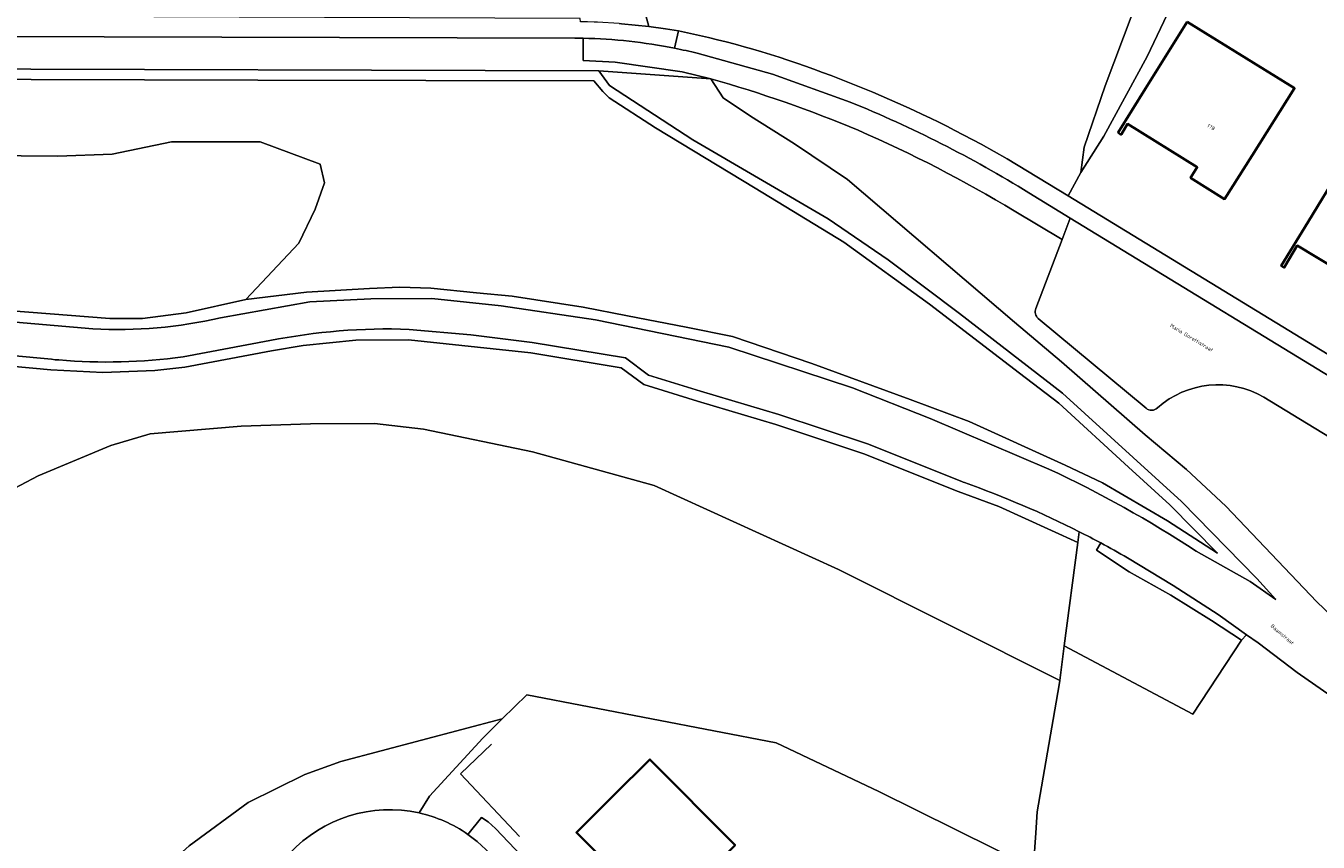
# Model space of a CAD drawing. Header units: metres. Extents: x 197700 to 204338, y 317132 to 325229.
# Tile 560 of 656: x 202308 to 202433, y 318729 to 318808. Entities that reach past the tile are written whole.
import ezdxf
from ezdxf.enums import TextEntityAlignment as Align

# ---------------------------------------------------------------- set-up
doc = ezdxf.new("R2010")
doc.units = ezdxf.units.M
for name, color, linetype, lineweight in [('B-WE-GR-BEPLANTING_CULTUUR_BOSPLANTSOEN-GV', 90, 'Continuous', 18), ('B-WE-GR-BEPLANTING_CULTUUR_HEESTERS-GV', 90, 'Continuous', 18), ('B-WE-GR-BOS_LOOF-GV', 40, 'Continuous', 13), ('B-WE-IE-TERREINAFSCHEIDING_KUNSTMATIG_HEKWERK-G', 20, 'IE-TERREINAFSCHEIDING-KUNSTMATIG', 18), ('B-WE-OG-BEBOUWING-GV', 7, 'Continuous', 35), ('B-WE-OG-BEBOUWING-T18', 10, 'Continuous', 18), ('B-WE-OG-TERREIN_CULTUURSCHEIDING-GV', 7, 'Continuous', 18), ('B-WE-OG-TERREIN_ERF-GV', 7, 'Continuous', 18), ('B-WE-OG-TOPOGRAFIE-T18', 10, 'Continuous', 18), ('B-WE-VH-VERHARDING_ASFALT-GV', 252, 'Continuous', 18), ('B-WE-VH-VERHARDING_BETONSTRAATSTEEN-GV', 252, 'Continuous', 18), ('B-WE-VH-VERHARDING_TEGEL-GV', 252, 'Continuous', 18)]:
    doc.layers.add(name, color=color, linetype=linetype, lineweight=lineweight)
doc.styles.add('NLCS-ISO-M200-T18', font='NLCS-ISO.ttf', dxfattribs={"height": 0.36})
doc.linetypes.add('IE-TERREINAFSCHEIDING-KUNSTMATIG', pattern='A,4,[82,NLCS.SHX,S=0.75,R=90,X=0,Y=0],4,-2', length=10)

msp = doc.modelspace()

# ---------------------------------------------------------------- linework, layer by layer
at = {"layer": 'B-WE-GR-BEPLANTING_CULTUUR_BOSPLANTSOEN-GV'}
for points in [[(202368.017, 318808.546), (202368.325, 318807.496), (202369.903, 318807.277), (202371.164, 318807.07), (202371.475, 318807.019)], [(202397.859, 318797.476), (202400.399, 318796.139), (202402.906, 318794.741), (202408.802, 318791.146), (202410.022, 318793.398), (202410.342, 318795.863), (202412.38, 318801.781), (202414.993, 318808.705)], [(202405.463, 318726.441), (202405.678, 318729.664), (202405.815, 318731.703), (202407.941, 318743.958), (202407.996, 318744.375), (202386.638, 318755.092), (202368.81, 318763.208), (202357.062, 318766.435), (202346.547, 318768.646), (202341.821, 318769.172), (202335.632, 318769.161), (202328.949, 318768.93), (202320.15, 318768.193), (202316.347, 318767.048), (202309.343, 318764.127), (202302.486, 318760.519)], [(202409.879, 318758.729), (202409.741, 318757.677), (202408.433, 318747.708)], [(202408.433, 318747.708), (202420.841, 318741.133), (202425.562, 318748.255), (202422.64, 318750.175), (202418.717, 318752.596), (202414.71, 318754.851), (202411.537, 318756.938), (202411.951, 318757.649)], [(202323.914, 318728.407), (202329.623, 318732.602), (202335.09, 318735.29), (202338.562, 318736.56), (202354.156, 318740.667), (202356.516, 318742.996), (202380.592, 318738.35), (202390.513, 318733.655), (202405.405, 318726.291)]]:
    msp.add_lwpolyline(points, dxfattribs=at)
for points in [[(202371.475, 318807.019, -0.0380204), (202385.092, 318803.075)], [(202385.092, 318803.075, -0.0293882), (202397.859, 318797.476)], [(202411.951, 318757.649, 0.0057734), (202409.879, 318758.729)]]:
    msp.add_lwpolyline(points, format="xyb", dxfattribs=at)
msp.add_lwpolyline([(202270.286, 318783.823), (202275.99, 318782.619), (202296.861, 318780.84), (202316.261, 318779.308), (202319.401, 318779.313), (202323.633, 318779.877), (202329.389, 318781.144), (202334.51, 318786.595), (202336.089, 318789.853), (202336.978, 318792.42), (202336.583, 318794.198), (202330.785, 318796.362), (202322.199, 318796.362), (202316.475, 318795.177), (202311.244, 318794.98), (202300.585, 318795.079), (202292.098, 318795.276), (202284.4, 318795.276), (202276.109, 318793.301), (202270.286, 318789.451), (202268.707, 318786.983)], close=True, dxfattribs=at)
at = {"layer": 'B-WE-GR-BEPLANTING_CULTUUR_HEESTERS-GV'}
for points in [[(202411.951, 318757.649), (202411.537, 318756.938), (202414.71, 318754.851), (202418.717, 318752.596), (202422.64, 318750.175), (202425.562, 318748.255), (202426.042, 318748.782)], [(202426.042, 318748.782), (202423.286, 318750.73), (202418.955, 318753.557), (202414.521, 318756.217)]]:
    msp.add_lwpolyline(points, dxfattribs=at)
msp.add_lwpolyline([(202414.521, 318756.217, 0.0076608), (202411.951, 318757.649)], format="xyb", dxfattribs=at)
at = {"layer": 'B-WE-GR-BOS_LOOF-GV'}
for points in [[(202414.993, 318808.705), (202412.38, 318801.781), (202410.342, 318795.863), (202410.022, 318793.398), (202412.238, 318796.912), (202416.431, 318804.593), (202418.366, 318808.661)], [(202302.486, 318760.519), (202309.343, 318764.127), (202316.347, 318767.048), (202320.15, 318768.193), (202328.949, 318768.93), (202335.632, 318769.161), (202341.821, 318769.172), (202346.547, 318768.646), (202357.062, 318766.435), (202368.81, 318763.208), (202386.638, 318755.092), (202407.996, 318744.375), (202408.433, 318747.708), (202409.741, 318757.677), (202402.106, 318761.153), (202398.188, 318762.629), (202389.071, 318766.261), (202380.579, 318769.094), (202373.019, 318771.334), (202367.815, 318772.945), (202365.644, 318774.558), (202356.913, 318776.015), (202345.1, 318777.266), (202340.001, 318777.221), (202334.926, 318776.721), (202331.878, 318776.197), (202323.489, 318774.621), (202320.597, 318774.306), (202315.581, 318774.116), (202310.569, 318774.375), (202302.868, 318775.082)]]:
    msp.add_lwpolyline(points, dxfattribs=at)
at = {"layer": 'B-WE-IE-TERREINAFSCHEIDING_KUNSTMATIG_HEKWERK-G'}
msp.add_lwpolyline([(202353.101, 318738.224), (202350.127, 318735.354), (202355.811, 318729.318)], dxfattribs=at)
at = {"layer": 'B-WE-OG-BEBOUWING-GV'}
for points in [[(202420.314, 318807.949), (202416.282, 318801.501), (202413.631, 318797.261), (202413.906, 318797.044), (202413.951, 318797.117), (202414.549, 318798.089), (202421.27, 318793.919), (202420.63, 318792.904), (202423.912, 318790.834), (202426.58, 318795.062), (202430.668, 318801.54)], [(202438.11, 318798.69), (202431.994, 318788.661), (202429.39, 318784.391), (202429.669, 318784.226), (202430.188, 318785.101), (202430.933, 318786.357), (202434.83, 318784.022), (202435.02, 318784.339), (202437.047, 318783.103), (202436.13, 318781.577), (202440.195, 318779.1), (202442.796, 318783.37), (202448.139, 318792.142), (202444.848, 318794.541), (202445.247, 318795.348), (202441.497, 318797.624), (202440.972, 318796.864)], [(202364.866, 318733.232), (202361.32, 318729.708), (202363.028, 318727.989), (202368.508, 318722.475), (202372.055, 318726), (202373.091, 318724.957), (202376.637, 318728.482), (202368.412, 318736.756)]]:
    msp.add_lwpolyline(points, close=True, dxfattribs=at)
at = {"layer": 'B-WE-OG-TERREIN_CULTUURSCHEIDING-GV'}
for points in [[(202365.429, 318807.783), (202365.678, 318807.768), (202368.325, 318807.496), (202368.017, 318808.546)], [(202421.178, 318756.865), (202426.384, 318753.934), (202428.87, 318752.189), (202427.015, 318754.221), (202419.767, 318761.653), (202408.274, 318772.097), (202398.313, 318779.785), (202391.439, 318784.989), (202385.633, 318788.935), (202372.547, 318796.565), (202364.518, 318801.81), (202363.484, 318803.211), (202297.616, 318803.405), (202283.385, 318802.367), (202276.158, 318802.153), (202247.462, 318802.177)], [(202297.689, 318802.408), (202330.547, 318802.308), (202362.994, 318802.246), (202363.88, 318801.233), (202364.482, 318800.6), (202368.943, 318797.72), (202378.586, 318791.886), (202387.151, 318786.679), (202395.43, 318780.713), (202404.122, 318774.039), (202407.893, 318771.132), (202414.631, 318764.969), (202418.64, 318761.329), (202423.224, 318756.676), (202418.387, 318759.795), (202412.122, 318763.45), (202408.52, 318765.146), (202399.252, 318769.36), (202393.55, 318771.501), (202384.035, 318774.975), (202376.39, 318777.584), (202371.928, 318778.47), (202366.26, 318779.57), (202361.976, 318780.398), (202355.11, 318781.474), (202351.67, 318781.801), (202347.263, 318782.234), (202344.257, 318782.329), (202341.33, 318782.219), (202335.249, 318781.854), (202329.389, 318781.144), (202323.633, 318779.877), (202319.401, 318779.313), (202316.261, 318779.308), (202296.861, 318780.84)], [(202300.585, 318795.079), (202311.244, 318794.98), (202316.475, 318795.177), (202322.199, 318796.362), (202330.785, 318796.362), (202336.583, 318794.198), (202336.978, 318792.42), (202336.089, 318789.853), (202334.51, 318786.595), (202329.389, 318781.144), (202335.249, 318781.854), (202341.33, 318782.219), (202344.257, 318782.329), (202347.263, 318782.234), (202351.67, 318781.801), (202355.11, 318781.474), (202361.976, 318780.398), (202366.26, 318779.57), (202371.928, 318778.47), (202376.39, 318777.584), (202384.035, 318774.975), (202393.55, 318771.501), (202399.252, 318769.36), (202408.52, 318765.146), (202412.122, 318763.45), (202418.387, 318759.795), (202423.224, 318756.676), (202418.64, 318761.329), (202414.631, 318764.969), (202407.893, 318771.132), (202404.122, 318774.039), (202395.43, 318780.713), (202387.151, 318786.679), (202378.586, 318791.886), (202368.943, 318797.72), (202364.482, 318800.6), (202363.88, 318801.233), (202362.994, 318802.246), (202330.547, 318802.308), (202297.689, 318802.408)], [(202374.303, 318802.46), (202375.482, 318800.624), (202378.125, 318798.845), (202382.379, 318796.171), (202387.508, 318792.731), (202403.639, 318778.945), (202408.163, 318775.137), (202416.245, 318768.07), (202420.223, 318764.732), (202424.02, 318761.188), (202432.823, 318751.968), (202440.031, 318745.076), (202453.365, 318732.599), (202457.516, 318728.879)], [(202405.684, 318780.286), (202408.223, 318786.954), (202403.602, 318789.701)], [(202280.22, 318781.267), (202314.619, 318778.309)], [(202326.948, 318779.391), (202335.555, 318780.916), (202341.452, 318781.221), (202347.358, 318781.239), (202354.036, 318780.552), (202363.171, 318779.186), (202376.027, 318776.534), (202387.986, 318772.635), (202395.466, 318769.664), (202406.953, 318764.786)], [(202416.331, 318770.673), (202405.92, 318779.328)], [(202311.333, 318775.31), (202310.982, 318775.34), (202310.633, 318775.373), (202274.777, 318778.666)], [(202398.807, 318763.471), (202398.672, 318763.518), (202398.538, 318763.566), (202389.415, 318767.201), (202380.879, 318770.048), (202373.309, 318772.291), (202368.274, 318773.85), (202366.047, 318775.505), (202357.053, 318777.005), (202351.114, 318777.724), (202345.156, 318778.265)], [(202302.868, 318775.082), (202310.569, 318774.375), (202315.581, 318774.116), (202320.597, 318774.306), (202323.489, 318774.621), (202331.878, 318776.197), (202334.926, 318776.721), (202340.001, 318777.221), (202345.1, 318777.266), (202356.913, 318776.015), (202365.644, 318774.558), (202367.815, 318772.945), (202373.019, 318771.334), (202380.579, 318769.094), (202389.071, 318766.261), (202398.188, 318762.629), (202402.106, 318761.153), (202409.741, 318757.677), (202409.879, 318758.729)], [(202331.71, 318777.183), (202323.325, 318775.608)], [(202474.595, 318743.172), (202473.526, 318743.8), (202467.082, 318747.763), (202427.702, 318771.725)], [(202346.122, 318731.585), (202347.127, 318733.209), (202352.274, 318738.81), (202354.156, 318740.667), (202338.562, 318736.56), (202335.09, 318735.29), (202329.623, 318732.602), (202323.914, 318728.407), (202319.47, 318724.411), (202313.045, 318718.209), (202308.899, 318714.248), (202304.697, 318711.414)]]:
    msp.add_lwpolyline(points, dxfattribs=at)
for points in [[(202388.518, 318797.484, 0.0293766), (202374.303, 318802.46)], [(202403.602, 318789.701, 0.0330416), (202388.518, 318797.484)], [(202314.619, 318778.309, 0.0710387), (202326.948, 318779.391)], [(202405.92, 318779.328, -0.3343131), (202405.684, 318780.286)], [(202345.156, 318778.265, 0.0583127), (202331.71, 318777.183)], [(202323.325, 318775.608, -0.0545358), (202311.333, 318775.31)], [(202427.702, 318771.725, 0.3225374), (202417.433, 318770.703)], [(202417.433, 318770.703, -0.4210372), (202416.331, 318770.673)], [(202406.953, 318764.786, -0.0340631), (202421.178, 318756.865)], [(202409.879, 318758.729, 0.0317018), (202398.807, 318763.471)], [(202333.649, 318727.696, -0.2657511), (202346.122, 318731.585)]]:
    msp.add_lwpolyline(points, format="xyb", dxfattribs=at)
at = {"layer": 'B-WE-OG-TERREIN_ERF-GV'}
for points in [[(202418.366, 318808.661), (202416.431, 318804.593), (202412.238, 318796.912), (202410.022, 318793.398), (202408.802, 318791.146), (202455.794, 318762.495), (202458.357, 318765.219), (202458.774, 318765.663), (202468.758, 318759.122), (202479.715, 318752.057), (202486.407, 318753.326), (202475.886, 318763.102), (202479.289, 318766.765), (202482.269, 318769.973), (202485.209, 318767.277), (202486.21, 318768.287), (202489.506, 318765.013), (202490.159, 318764.38), (202493.749, 318760.9), (202493.987, 318760.735), (202497.007, 318763.534)], [(202453.948, 318725.601), (202453.682, 318726.131), (202450.644, 318728.987), (202445.21, 318733.624), (202440.352, 318737.682), (202435.682, 318741.837), (202430.907, 318745.144), (202427.145, 318748.003), (202426.042, 318748.782), (202425.562, 318748.255), (202420.841, 318741.133), (202408.433, 318747.708), (202407.996, 318744.375), (202407.941, 318743.958), (202405.815, 318731.703), (202405.678, 318729.664), (202405.463, 318726.441), (202405.405, 318726.291), (202390.513, 318733.655), (202380.592, 318738.35), (202356.516, 318742.996), (202354.156, 318740.667)], [(202354.156, 318740.667), (202352.274, 318738.81), (202347.127, 318733.209), (202346.122, 318731.585)], [(202350.829, 318729.519), (202352.146, 318731.136), (202352.805, 318730.734), (202353.517, 318730.074), (202375.382, 318707.096)]]:
    msp.add_lwpolyline(points, dxfattribs=at)
for points in [[(202416.282, 318801.501), (202420.314, 318807.949), (202430.668, 318801.54), (202426.58, 318795.062), (202423.912, 318790.834), (202420.63, 318792.904), (202421.27, 318793.919), (202414.549, 318798.089), (202413.951, 318797.117), (202413.906, 318797.044), (202413.631, 318797.261)], [(202431.994, 318788.661), (202438.11, 318798.69), (202440.972, 318796.864), (202441.497, 318797.624), (202445.247, 318795.348), (202444.848, 318794.541), (202448.139, 318792.142), (202442.796, 318783.37), (202440.195, 318779.1), (202436.13, 318781.577), (202437.047, 318783.103), (202435.02, 318784.339), (202434.83, 318784.022), (202430.933, 318786.357), (202430.188, 318785.101), (202429.669, 318784.226), (202429.39, 318784.391)], [(202363.028, 318727.989), (202361.32, 318729.708), (202364.866, 318733.232), (202368.412, 318736.756), (202376.637, 318728.482), (202373.091, 318724.957), (202372.055, 318726), (202368.508, 318722.475)]]:
    msp.add_lwpolyline(points, close=True, dxfattribs=at)
msp.add_lwpolyline([(202346.122, 318731.585, -0.0986814), (202350.829, 318729.519)], format="xyb", dxfattribs=at)
at = {"layer": 'B-WE-VH-VERHARDING_ASFALT-GV'}
for points in [[(202363.484, 318803.211), (202364.518, 318801.81), (202372.547, 318796.565), (202385.633, 318788.935), (202391.439, 318784.989), (202398.313, 318779.785), (202408.274, 318772.097), (202419.767, 318761.653), (202427.015, 318754.221), (202428.87, 318752.189), (202426.384, 318753.934), (202421.178, 318756.865)], [(202457.516, 318728.879), (202453.365, 318732.599), (202440.031, 318745.076), (202432.823, 318751.968), (202424.02, 318761.188), (202420.223, 318764.732), (202416.245, 318768.07), (202408.163, 318775.137), (202403.639, 318778.945), (202387.508, 318792.731), (202382.379, 318796.171), (202378.125, 318798.845), (202375.482, 318800.624), (202374.303, 318802.46), (202363.484, 318803.211)], [(202314.619, 318778.309), (202280.22, 318781.267)], [(202406.953, 318764.786), (202395.466, 318769.664), (202387.986, 318772.635), (202376.027, 318776.534), (202363.171, 318779.186), (202354.036, 318780.552), (202347.358, 318781.239), (202341.452, 318781.221), (202335.555, 318780.916), (202326.948, 318779.391)], [(202274.777, 318778.666), (202310.633, 318775.373), (202310.982, 318775.34), (202311.333, 318775.31)], [(202345.156, 318778.265), (202351.114, 318777.724), (202357.053, 318777.005), (202366.047, 318775.505), (202368.274, 318773.85), (202373.309, 318772.291), (202380.879, 318770.048), (202389.415, 318767.201), (202398.538, 318763.566), (202398.672, 318763.518), (202398.807, 318763.471)], [(202323.325, 318775.608), (202331.71, 318777.183)], [(202414.521, 318756.217), (202418.955, 318753.557), (202423.286, 318750.73), (202426.042, 318748.782), (202427.145, 318748.003), (202430.907, 318745.144), (202435.682, 318741.837), (202440.352, 318737.682), (202445.21, 318733.624), (202450.644, 318728.987), (202453.682, 318726.131), (202453.948, 318725.601)], [(202373.556, 318706.07), (202352.567, 318728.065), (202351.729, 318728.829), (202350.829, 318729.519)]]:
    msp.add_lwpolyline(points, dxfattribs=at)
for points in [[(202326.948, 318779.391, -0.0710387), (202314.619, 318778.309)], [(202331.71, 318777.183, -0.0583127), (202345.156, 318778.265)], [(202311.333, 318775.31, 0.0545358), (202323.325, 318775.608)], [(202421.178, 318756.865, 0.0340631), (202406.953, 318764.786)], [(202398.807, 318763.471, -0.0317018), (202409.879, 318758.729)], [(202409.879, 318758.729, -0.0057734), (202411.951, 318757.649)], [(202411.951, 318757.649, -0.0076608), (202414.521, 318756.217)], [(202346.122, 318731.585, 0.2657511), (202333.649, 318727.696)], [(202350.829, 318729.519, 0.0986814), (202346.122, 318731.585)]]:
    msp.add_lwpolyline(points, format="xyb", dxfattribs=at)
at = {"layer": 'B-WE-VH-VERHARDING_BETONSTRAATSTEEN-GV'}
for points in [[(202427.702, 318771.725), (202467.082, 318747.763), (202473.526, 318743.8), (202476.132, 318748.089), (202469.578, 318752.071), (202409.005, 318789.007), (202408.223, 318786.954)], [(202408.223, 318786.954), (202405.684, 318780.286)], [(202405.92, 318779.328), (202416.331, 318770.673)]]:
    msp.add_lwpolyline(points, dxfattribs=at)
for points in [[(202405.684, 318780.286, 0.3343131), (202405.92, 318779.328)], [(202417.433, 318770.703, -0.3225374), (202427.702, 318771.725)], [(202416.331, 318770.673, 0.4210372), (202417.433, 318770.703)]]:
    msp.add_lwpolyline(points, format="xyb", dxfattribs=at)
at = {"layer": 'B-WE-VH-VERHARDING_TEGEL-GV'}
for points in [[(202370.803, 318805.401), (202371.164, 318807.07), (202369.903, 318807.277), (202368.325, 318807.496), (202365.678, 318807.768), (202365.429, 318807.783), (202363.354, 318807.907), (202363.022, 318807.927), (202362.373, 318807.948), (202361.724, 318807.962), (202361.668, 318808.282), (202246.381, 318808.731)], [(202247.462, 318802.177), (202276.158, 318802.153), (202283.385, 318802.367), (202297.616, 318803.405), (202363.484, 318803.211), (202374.303, 318802.46), (202371.533, 318803.112), (202365.06, 318804.068), (202361.964, 318804.214), (202361.97, 318806.36), (202361.559, 318806.365), (202361.148, 318806.368), (202247.449, 318806.683)], [(202247.449, 318806.683), (202361.148, 318806.368), (202361.559, 318806.365), (202361.97, 318806.36)], [(202371.475, 318807.019), (202371.164, 318807.07), (202370.803, 318805.401)], [(202361.97, 318806.36), (202361.964, 318804.214), (202365.06, 318804.068), (202371.533, 318803.112), (202374.303, 318802.46)], [(202387.748, 318800.204), (202380.263, 318802.89), (202372.991, 318804.911)], [(202372.991, 318804.911), (202380.263, 318802.89), (202387.748, 318800.204)], [(202408.802, 318791.146), (202402.906, 318794.741), (202400.399, 318796.139), (202397.859, 318797.476)], [(202403.602, 318789.701), (202408.223, 318786.954), (202409.005, 318789.007), (202405.017, 318791.442)], [(202405.017, 318791.442), (202409.005, 318789.007), (202469.578, 318752.071), (202476.132, 318748.089), (202479.001, 318746.342)], [(202479.838, 318747.752), (202473.53, 318751.691), (202455.794, 318762.495), (202408.802, 318791.146)], [(202375.382, 318707.096), (202353.517, 318730.074), (202352.805, 318730.734), (202352.146, 318731.136), (202350.829, 318729.519), (202351.729, 318728.829), (202352.567, 318728.065), (202373.556, 318706.07)]]:
    msp.add_lwpolyline(points, dxfattribs=at)
for points in [[(202385.092, 318803.075, 0.0380204), (202371.475, 318807.019)], [(202361.97, 318806.36, -0.0448953), (202370.803, 318805.401)], [(202370.803, 318805.401, 0.0448953), (202361.97, 318806.36)], [(202372.991, 318804.911, 0.0113156), (202370.803, 318805.401)], [(202370.803, 318805.401, -0.0113156), (202372.991, 318804.911)], [(202397.859, 318797.476, 0.0293882), (202385.092, 318803.075)], [(202374.303, 318802.46, -0.0293766), (202388.518, 318797.484)], [(202405.017, 318791.442, 0.0420089), (202387.748, 318800.204)], [(202387.748, 318800.204, -0.0420089), (202405.017, 318791.442)], [(202388.518, 318797.484, -0.0330416), (202403.602, 318789.701)]]:
    msp.add_lwpolyline(points, format="xyb", dxfattribs=at)

# ---------------------------------------------------------------- texts
at = {"layer": 'B-WE-OG-BEBOUWING-T18', "style": 'NLCS-ISO-M200-T18'}
msp.add_text('178', height=0.36, rotation=328.2, dxfattribs=at).set_placement((202422.613, 318797.793), align=Align.MIDDLE)
at = {"layer": 'B-WE-OG-TOPOGRAFIE-T18', "style": 'NLCS-ISO-M200-T18'}
for s, rotation, p in [('Maria Gorettistraat', 328.7, (202420.726, 318777.451)), ('Baamstraat', 319.4, (202429.49, 318748.815))]:
    msp.add_text(s, height=0.36, rotation=rotation, dxfattribs=at).set_placement(p, align=Align.MIDDLE)

doc.saveas('drawing.dxf')
